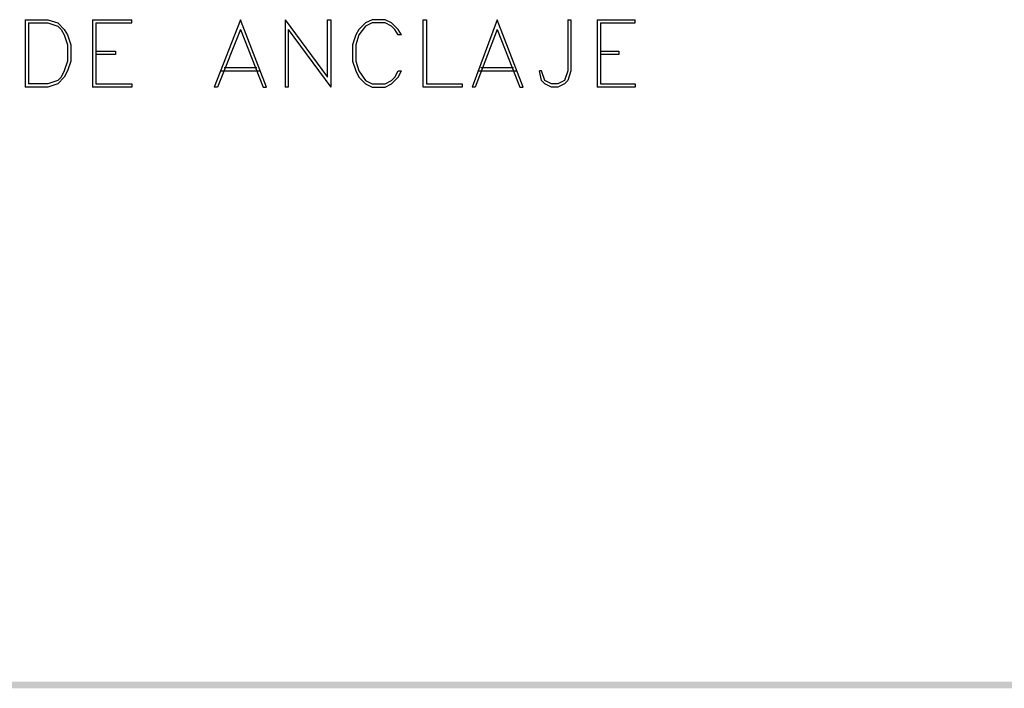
# Model space of a CAD drawing. Header units: millimetres. Extents: x 7 to 3083, y -677 to 294.
# Tile 276 of 293: x 2667 to 2705, y 35 to 61. Entities that reach past the tile are written whole.
import ezdxf

# ---------------------------------------------------------------- set-up
doc = ezdxf.new("R2010")
doc.units = ezdxf.units.MM
for name, color, linetype, lineweight in [('DGE_CONTORNOS', 7, 'Continuous', 0), ('DGE_DATOS', 7, 'Continuous', 0), ('DGE_RELLENO', 7, 'Continuous', 0)]:
    doc.layers.add(name, color=color, linetype=linetype, lineweight=lineweight)

# ---------------------------------------------------------------- blocks, each defined once
blk = doc.blocks.new('DGE_BT_009')
at = {"layer": 'DGE_RELLENO', "true_color": 0x000000}
for points in [[(23.4527, 34.8263), (23.7067, 34.5723), (201.9723, 34.8263)], [(23.7067, 34.5723), (201.9723, 34.8263), (201.8453, 34.5723)]]:
    blk.add_hatch(color=7, dxfattribs=at).paths.add_polyline_path(points, flags=0)
at = {"layer": 'DGE_CONTORNOS', "lineweight": 25}
for points in [[(106.8917, 60.6074), (106.8917, 57.9827)], [(106.8917, 60.6074), (107.7807, 60.6074), (108.1617, 60.4804), (108.4157, 60.2264), (108.5427, 60.0147), (108.6697, 59.6337), (108.6697, 58.9987), (108.5427, 58.6177), (108.4157, 58.3637), (108.1617, 58.1097), (107.7807, 57.9827), (106.8917, 57.9827)], [(109.5163, 60.6074), (109.5163, 57.9827)], [(109.5163, 60.6074), (111.0403, 60.6074)], [(109.6433, 60.4804), (111.0403, 60.4804), (111.0403, 60.6074)], [(115.2737, 60.6074), (114.2577, 57.9827)], [(115.2737, 60.2264), (116.1627, 57.9827), (116.2897, 57.9827), (115.2737, 60.6074)], [(117.0093, 60.6074), (117.0093, 57.9827)], [(117.0093, 60.6074), (118.6603, 58.3637), (118.6603, 60.6074), (118.7873, 60.6074), (118.7873, 57.9827)], [(121.539, 60.0147), (121.412, 60.2264), (121.158, 60.4804), (120.904, 60.6074), (120.396, 60.6074), (120.142, 60.4804), (119.888, 60.2264), (119.761, 60.0147), (119.634, 59.6337), (119.634, 58.9987), (119.761, 58.6177), (119.888, 58.3637), (120.142, 58.1097), (120.396, 57.9827), (120.904, 57.9827), (121.158, 58.1097), (121.412, 58.3637), (121.539, 58.6177)], [(122.3857, 57.9827), (122.3857, 60.6074), (122.5127, 60.6074), (122.5127, 58.1097), (123.9097, 58.1097), (123.9097, 57.9827), (122.3857, 57.9827)], [(125.2643, 60.6074), (124.2907, 57.9827)], [(125.2643, 60.2264), (126.1533, 57.9827), (126.2803, 57.9827), (125.2643, 60.6074)], [(128.016, 60.6074), (128.016, 58.6177), (127.889, 58.2367), (127.635, 58.1097), (127.381, 58.1097), (127.127, 58.2367), (127, 58.6177), (126.9153, 58.6177)], [(128.016, 60.6074), (128.143, 60.6074), (128.143, 58.6177), (128.016, 58.2367), (127.889, 58.1097), (127.635, 57.9827), (127.381, 57.9827), (127.127, 58.1097), (127, 58.2367), (126.9153, 58.6177)], [(129.159, 60.6074), (129.159, 57.9827)], [(129.159, 60.6074), (130.6407, 60.6074)], [(129.286, 60.4804), (130.6407, 60.4804), (130.6407, 60.6074)], [(107.0187, 60.4804), (107.0187, 58.1097)], [(107.0187, 60.4804), (107.7807, 60.4804), (108.1617, 60.3534), (108.2887, 60.2264), (108.4157, 60.0147), (108.5427, 59.6337), (108.5427, 58.9987), (108.4157, 58.6177), (108.2887, 58.3637), (108.1617, 58.2367), (107.7807, 58.1097), (107.0187, 58.1097)], [(109.6433, 60.4804), (109.6433, 58.1097)], [(115.2737, 60.2264), (114.3847, 57.9827), (114.2577, 57.9827)], [(117.1363, 60.2264), (117.1363, 57.9827), (117.0093, 57.9827)], [(117.1363, 60.2264), (118.7873, 57.9827)], [(121.539, 60.0147), (121.412, 60.0147), (121.285, 60.2264), (121.158, 60.3534), (120.904, 60.4804), (120.396, 60.4804), (120.142, 60.3534), (119.888, 60.0147), (119.761, 59.6337), (119.761, 58.9987), (119.888, 58.6177), (120.142, 58.2367), (120.396, 58.1097), (120.904, 58.1097), (121.158, 58.2367), (121.285, 58.3637), (121.412, 58.6177), (121.539, 58.6177)], [(125.2643, 60.2264), (124.4177, 57.9827), (124.2907, 57.9827)], [(129.286, 60.4804), (129.286, 58.1097)], [(109.6433, 59.3797), (110.4053, 59.3797), (110.4053, 59.2527), (109.6433, 59.2527)], [(129.286, 59.3797), (130.0057, 59.3797), (130.0057, 59.2527), (129.286, 59.2527)], [(114.6387, 58.7447), (115.9087, 58.7447)], [(124.6293, 58.7447), (125.8993, 58.7447)], [(114.5117, 58.6177), (116.0357, 58.6177)], [(124.5023, 58.6177), (126.0263, 58.6177)], [(109.6433, 58.1097), (111.0403, 58.1097), (111.0403, 57.9827), (109.5163, 57.9827)], [(129.286, 58.1097), (130.6407, 58.1097), (130.6407, 57.9827), (129.159, 57.9827)]]:
    blk.add_lwpolyline(points, dxfattribs=at)
at = {"layer": 'DGE_DATOS', "flags": 1}
for tag, p in [('NORMA', (12, -5)), ('LAMINA', (12, -8)), ('PAGINA_PDF', (12, -11))]:
    blk.add_attdef(tag, p, '', height=1.5, dxfattribs=at)

msp = doc.modelspace()

# ---------------------------------------------------------------- block references
msp.add_blockref('DGE_BT_009', (2560, 0))

doc.saveas('drawing.dxf')
